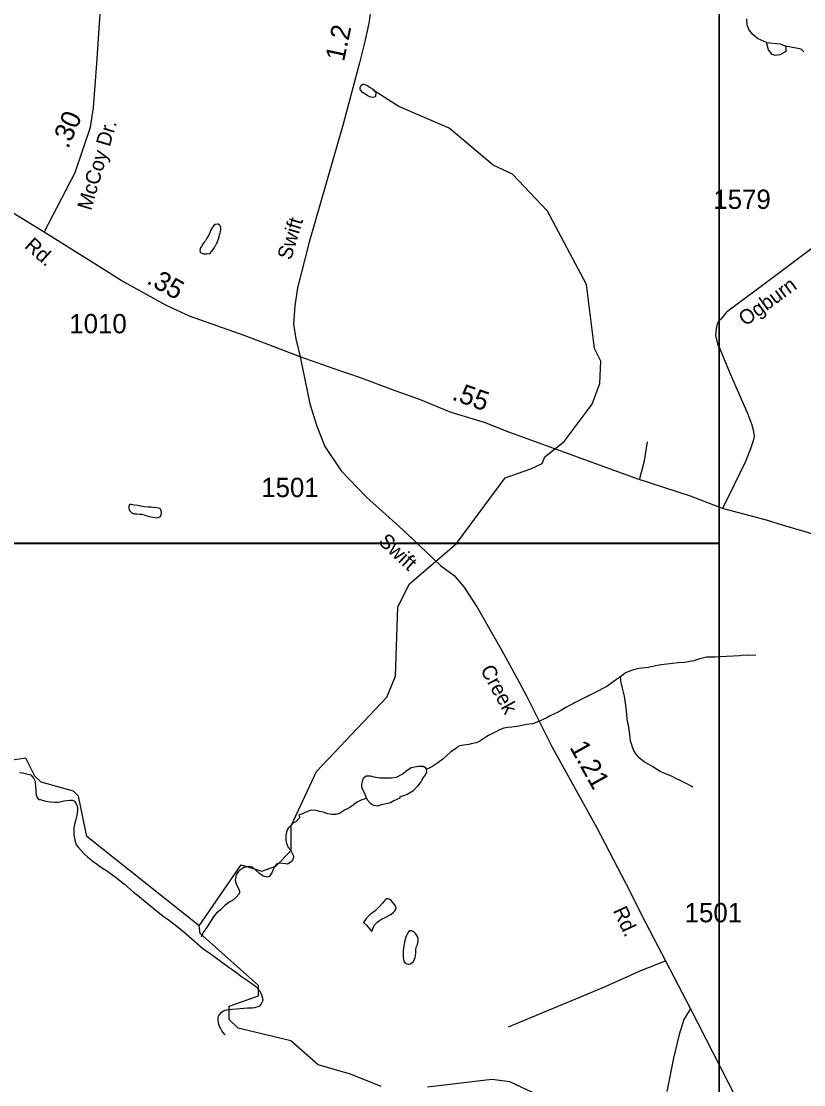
# Model space of a CAD drawing. Extents: x 2082433 to 2279600, y 546599 to 755198.
# Drawn here: x 2174588 to 2179656, y 642261 to 649151 of the extents above; entities that cross this region are included whole.
import ezdxf

# ---------------------------------------------------------------- set-up
doc = ezdxf.new("R2010")
doc.units = 0
for name, color, linetype in [('Exist Hydrographic Creek Single Shore', 7, 'Continuous'), ('Exist Hydrographic Misc Water Feature', 7, 'Continuous'), ('Exist Road Non-System Type 51', 7, 'Continuous'), ('Exist Road Secondary Mileage Hundredths English Label', 7, 'Continuous'), ('Exist Road Secondary Type 51 Attributed', 7, 'Continuous'), ('Exist Road Secondary Type 51 Label', 7, 'Continuous'), ('Exist Road Secondary Type 51 Number Label', 7, 'Continuous'), ('Map Preparation Inset Cut Line', 7, 'Continuous')]:
    doc.layers.add(name, color=color, linetype=linetype)

msp = doc.modelspace()

# ---------------------------------------------------------------- linework, layer by layer
at = {"layer": 'Exist Hydrographic Creek Single Shore'}
for points in [[(2179655.9, 648953.7), (2179638.3, 648971.3), (2179538.8, 648989), (2179538.8, 648956.2), (2179501, 648933.6), (2179470.8, 648929.4), (2179450.6, 648936.1), (2179428, 648966.3), (2179413.7, 649012.5), (2179355.8, 649039.3), (2179326.4, 649065.4), (2179301.2, 649098.1), (2179290.3, 649127.5), (2179287.8, 649166.9)], [(2179413.7, 649012.5), (2179502.7, 649004.9), (2179538.8, 648989)], [(2175739.4, 643291.6), (2175011.4, 643870.6), (2174959.4, 644130.8), (2174926.5, 644164.2), (2174717.4, 644221), (2174675.4, 644261.2), (2174616.5, 644377.2), (2174500.4, 644359.9)], [(2176919.4, 642250.7), (2176719.5, 642330.2), (2176510.4, 642390.2), (2176334.4, 642544.7), (2175992.4, 642627.1), (2175934.4, 642684.1), (2175933.3, 642769.4), (2176124.5, 642837.6), (2176124.5, 642903.2), (2175747.4, 643242.2), (2175739.4, 643291.6)], [(2177927.5, 642197.4), (2177752.4, 642279.8), (2177635.5, 642295.2), (2177219.4, 642244.6)]]:
    msp.add_lwpolyline(points, dxfattribs=at)
at = {"layer": 'Exist Hydrographic Misc Water Feature'}
for points in [[(2176882.9, 648672.7), (2176882.9, 648664.6), (2176879.3, 648660.7), (2176865.3, 648656.7), (2176851.2, 648658.4), (2176837.2, 648666.6), (2176829, 648670.3), (2176816.7, 648678.3), (2176808.9, 648682.3), (2176797, 648690.2), (2176789, 648700.3), (2176782.9, 648710.1), (2176782.9, 648722.3), (2176789, 648736.4), (2176800.5, 648744.4), (2176806.5, 648744.3), (2176816.9, 648740.3), (2176830.9, 648734.6), (2176846.7, 648722.4), (2176862.9, 648712.7), (2176871.3, 648706.5), (2176877, 648700.8), (2176878.8, 648696.8), (2176885.2, 648688.6), (2176885.2, 648680.9), (2176882.9, 648672.7)], [(2177888.6, 646252.5), (2177962.6, 646287.1), (2177979.6, 646329.4), (2178103.5, 646428.6), (2178285.5, 646670.9), (2178334.6, 646804.4), (2178342.6, 646948.5), (2178300.5, 647031.4), (2178248.6, 647445.8), (2177995.6, 647920), (2177769.6, 648160.8), (2177643.5, 648219.1), (2177359.5, 648457.8), (2177033.5, 648598.8), (2176866.6, 648704)], [(2175854.8, 647711.1), (2175868.6, 647755.3), (2175872.2, 647767.3), (2175876.3, 647779.2), (2175878.2, 647787.5), (2175880.4, 647801.3), (2175880.4, 647815.6), (2175878.4, 647821.5), (2175874.1, 647829.5), (2175870.2, 647833.3), (2175864.5, 647837.4), (2175858.5, 647837.1), (2175844.2, 647835.2), (2175836, 647827.1), (2175820.4, 647807.2), (2175814.4, 647795.1), (2175804.6, 647769), (2175790.6, 647746.8), (2175781, 647728.8), (2175770.7, 647716.9), (2175762.7, 647706.8), (2175755, 647692.6), (2175749, 647682.9), (2175745.3, 647668.8), (2175745.5, 647658.7), (2175745.1, 647654.7), (2175757.4, 647648.8), (2175771.2, 647644.7), (2175787.4, 647645.1), (2175795.4, 647647.1), (2175809.5, 647645), (2175821, 647661.1), (2175831.2, 647673.3), (2175839, 647685.1), (2175844.8, 647699.2), (2175849.1, 647707.1), (2175854.8, 647711.1)], [(2175739.4, 643291.6), (2176011.5, 643686.2), (2176145.4, 643644.2), (2176236.4, 643678.4), (2176336.5, 643778.1), (2176335.5, 643938.8), (2176499.5, 644289.7), (2176955.6, 644772.5), (2177012.6, 644909), (2177027.5, 645358.1), (2177101.6, 645507.5), (2177407.5, 645767), (2177722.5, 646193.6), (2177888.6, 646252.5)], [(2175410.7, 646003.5), (2175382.8, 646005.2), (2175362.7, 646009.1), (2175341, 646013.2), (2175319, 646016.9), (2175301, 646020.8), (2175294.4, 646020.6), (2175290.7, 646020.8), (2175286.6, 646016.9), (2175284.8, 646010.7), (2175284.6, 646004.6), (2175284.8, 645994.9), (2175286.8, 645986.9), (2175290.9, 645979), (2175296.7, 645972.8), (2175304.7, 645966.8), (2175319, 645961), (2175336.9, 645959), (2175354.9, 645957.1), (2175368.8, 645957.1), (2175383.2, 645953.3), (2175394.9, 645949.5), (2175416.8, 645941.7), (2175440.8, 645937.6), (2175464.8, 645933.6), (2175473, 645936.1), (2175478.8, 645938), (2175485.1, 645939.9), (2175489, 645943.7), (2175492.9, 645954.1), (2175497, 645968.1), (2175494.7, 645979.8), (2175492.7, 645985.8), (2175488.8, 645990), (2175484.7, 645993.9), (2175476.5, 645995.9), (2175464.8, 645999.7), (2175442.7, 646001.5), (2175428.5, 646003.6), (2175410.7, 646003.5)], [(2179344.6, 645044), (2179300.5, 645041.7), (2179263, 645045.4), (2179239, 645039.7), (2179200.9, 645037.4), (2179154.9, 645035), (2179116.8, 645033), (2179080.7, 645030.7), (2179026.6, 645030.4), (2178973.3, 645018.2), (2178942.9, 645007.8), (2178917.3, 645003.5), (2178883, 644997.3), (2178843, 644995.3), (2178731.3, 644982.6), (2178695.2, 644974.6), (2178651.3, 644964.2), (2178587.3, 644957.6), (2178553.3, 644949.8), (2178529.5, 644941.7), (2178501.4, 644929.3), (2178475.2, 644909.3), (2178471.9, 644907)], [(2178471.9, 644907), (2178422.1, 644871.1), (2178380, 644840.6), (2178300.7, 644800.2), (2178206.6, 644753.6), (2178175, 644737.7), (2178138.7, 644719.2), (2178114.9, 644705.4), (2178092.8, 644693.3), (2178065.1, 644675.2), (2178009.3, 644648.8), (2177987.8, 644636.6), (2177929.7, 644610.1), (2177898, 644599.9), (2177861.5, 644596.1), (2177829.9, 644589.5), (2177799.5, 644581.5), (2177765.7, 644577.3), (2177739.9, 644575.1), (2177714, 644570.9), (2177696.2, 644565.1), (2177681.8, 644558.7), (2177666, 644550.6), (2177636.3, 644534.8), (2177614.2, 644524.4), (2177595.9, 644512.5), (2177576.6, 644500.4), (2177558.4, 644488.2), (2177534.2, 644476), (2177502.2, 644469.9), (2177486.2, 644465.8), (2177438.4, 644459.6), (2177428.8, 644457.5), (2177416.5, 644453.2), (2177408.5, 644443.5), (2177366.9, 644415.3), (2177341, 644392.8), (2177319.1, 644371), (2177285.3, 644346.5), (2177247.3, 644320.6), (2177215.7, 644306.4), (2177209.8, 644304.4)], [(2178937.8, 644190.1), (2178931.4, 644193.9), (2178895.3, 644211.9), (2178859.2, 644229.6), (2178827, 644245.3), (2178803.1, 644257.5), (2178757.1, 644277), (2178724.9, 644290.8), (2178678.8, 644320.5), (2178622.8, 644354.1), (2178592.5, 644376.1), (2178570.5, 644402.2), (2178554.5, 644426.1), (2178546.3, 644448), (2178540.2, 644469.6), (2178534.2, 644487.5), (2178529.7, 644529.6), (2178523.8, 644575.5), (2178513.1, 644629.4), (2178506.8, 644683.5), (2178500.8, 644733.5), (2178494.5, 644779.5), (2178482.2, 644831.2), (2178474.2, 644867.3), (2178469.6, 644899.2), (2178471.9, 644907)], [(2174576.7, 644283.3), (2174596.8, 644281.5), (2174612.6, 644277.5), (2174628.6, 644273.9), (2174648.9, 644268), (2174658.7, 644258), (2174669, 644245.9), (2174672.9, 644236), (2174677.2, 644228), (2174677, 644213.9), (2174679.5, 644198.1), (2174681.5, 644162), (2174685.2, 644136), (2174691.8, 644119.9), (2174697.7, 644114.2), (2174703.9, 644110), (2174711.7, 644108.4), (2174723.8, 644104.2), (2174747.7, 644098.5), (2174774, 644094.5), (2174806, 644092.6), (2174823.8, 644092.7), (2174837.8, 644095), (2174863.4, 644101.3), (2174901.9, 644105.2), (2174917.7, 644105.3), (2174923.7, 644103.6), (2174931.7, 644097.5), (2174939.9, 644087.7), (2174945.8, 644077.5), (2174949.7, 644067.6), (2174952, 644053.5), (2174951.8, 644039.7), (2174949.7, 644019.7), (2174948.3, 644005.7), (2174942.1, 643979.5), (2174932.5, 643949.7), (2174928.8, 643921.5), (2174928.6, 643895.6), (2174929, 643877.6), (2174932.9, 643859.6), (2174937.2, 643837.5), (2174943, 643815.9), (2174959.2, 643797.7), (2174975.1, 643779.8), (2174997.7, 643756.1), (2175016, 643738), (2175039.7, 643718.2), (2175050, 643710.2), (2175071.9, 643694.2), (2175091.8, 643678.6), (2175114.2, 643664.7), (2175140.4, 643648.6), (2175166.3, 643630.9), (2175196.4, 643607.3), (2175256.3, 643561.3), (2175314.5, 643507.9), (2175338.7, 643492.1), (2175367, 643468.4), (2175413.1, 643428.5), (2175507.7, 643353), (2175547.7, 643325.5), (2175596.2, 643287.7), (2175655.9, 643238.1), (2175764.6, 643144.7), (2175810.7, 643110.9), (2175925.2, 643027.5), (2175975.4, 642991.9), (2176013.7, 642962.2), (2176065.6, 642928.5), (2176106, 642898.4), (2176127.9, 642874.8), (2176144.1, 642846.8), (2176150.5, 642822.7), (2176152.6, 642807), (2176144.1, 642790.8), (2176130.6, 642770.6), (2176114.4, 642762.9), (2176098.6, 642758.8), (2176082.6, 642758.4), (2176052.5, 642758.4), (2175980.9, 642751.8), (2175949.1, 642749.8), (2175919, 642745.3), (2175906.9, 642741.5), (2175896.9, 642737.3), (2175880.7, 642727.2), (2175869, 642715.2), (2175865.3, 642711.3), (2175863.2, 642703.5), (2175861, 642695.3), (2175861.4, 642679.5), (2175863.4, 642661.3), (2175871.2, 642637.4), (2175877.8, 642625.4), (2175881.7, 642617.6), (2175891.7, 642601.4), (2175905.7, 642585.6)], [(2176824.7, 644118), (2176818.8, 644130.3), (2176811, 644152.2), (2176798.3, 644175.9), (2176794.2, 644189.9), (2176794.4, 644208.2), (2176800.3, 644234.1), (2176805.8, 644251.9), (2176822, 644262), (2176847.9, 644262.2), (2176872.1, 644256.5), (2176911.9, 644250.5), (2176966, 644248.8), (2176985.9, 644249), (2177017.7, 644253.1), (2177053.8, 644273.6), (2177086, 644297.6), (2177113.6, 644315.7), (2177135.4, 644321.7), (2177159.6, 644326.2), (2177191.6, 644324.2), (2177201.6, 644318.2), (2177209.2, 644308.1), (2177209.8, 644304.4)], [(2177209.8, 644304.4), (2177211.6, 644284.3), (2177203.9, 644268.4), (2177191.8, 644252.4), (2177178, 644228.1), (2177156.5, 644198.1), (2177124.5, 644164), (2177086.4, 644141.7), (2177062.8, 644133.5), (2177040.6, 644125.5), (2177038.8, 644117.3), (2177000.4, 644101.2), (2176978.9, 644087), (2176912.9, 644072.6), (2176895.3, 644066.8), (2176872.9, 644070.6), (2176860.8, 644074.4), (2176848.9, 644082.3), (2176832.7, 644102.2), (2176824.7, 644118)], [(2176824.7, 644118), (2176808.9, 644112.3), (2176793.1, 644106.2), (2176763, 644092.1), (2176749.1, 644081.6), (2176729.4, 644065.5), (2176715.2, 644057.5), (2176681.2, 644039.5), (2176649.4, 644019.2), (2176625.4, 644011.1), (2176601.2, 644011.1), (2176573.7, 644016.8), (2176543.4, 644026.7), (2176519.4, 644032.4), (2176497.5, 644038.5), (2176469.2, 644040.3), (2176457.5, 644038.1), (2176447.4, 644033.9), (2176431.4, 644027.8), (2176423.2, 644022.1), (2176413.2, 644018), (2176385.7, 644008)], [(2176385.7, 644008), (2176389.8, 643997.6), (2176389.8, 643989.9), (2176367.7, 643965.7), (2176351.7, 643957.5), (2176337.9, 643945.4), (2176316.4, 643923.5), (2176310.4, 643913.5), (2176304.3, 643889.3), (2176300.4, 643873.2), (2176300.4, 643851.3), (2176302.7, 643833.1), (2176314.5, 643803.3), (2176330.7, 643783.4), (2176349, 643749.5), (2176351.2, 643737.7), (2176351.5, 643733.7), (2176343.3, 643709.8), (2176311.3, 643689.5), (2176299.2, 643693.3), (2176263.3, 643697.1), (2176243.6, 643693.2), (2176225.3, 643671.2), (2176215.5, 643645.1), (2176211.4, 643633.2), (2176202.2, 643620.8), (2176194.2, 643610.7), (2176179.8, 643606.7), (2176154, 643612.7), (2176131.6, 643630.7), (2176105.8, 643654.4), (2176085.9, 643670), (2176064, 643676.1), (2176043.7, 643671.9), (2176032, 643668), (2176003.7, 643651.6), (2175992, 643639.6), (2175979.9, 643621.5), (2175972.3, 643585.7), (2175982.2, 643555.5), (2175990.6, 643541.7), (2176000.6, 643517.8), (2176000.4, 643509.7), (2175999, 643497.8), (2175976.6, 643473.6), (2175956.9, 643455.4), (2175938.9, 643445.6), (2175909.2, 643425.4), (2175877.4, 643395.3), (2175851.5, 643372.9), (2175837.4, 643354.7), (2175813.6, 643319), (2175788.2, 643278.6), (2175766.2, 643246.6), (2175752.1, 643218.3)], [(2176980.8, 643363.2), (2176998.8, 643379.5), (2177007, 643387.6), (2177012.7, 643399.4), (2177016.6, 643409.7), (2177004.5, 643429.3), (2176992.4, 643443.3), (2176982.6, 643455.4), (2176974.2, 643461.5), (2176966.4, 643465.1), (2176958.2, 643465.2), (2176952.3, 643465.2), (2176946.5, 643461.2), (2176924.8, 643434.9), (2176908.8, 643415), (2176879.3, 643388.7), (2176846.9, 643364.8), (2176827.2, 643344.6), (2176821.2, 643338.7), (2176805.2, 643312.3), (2176823.7, 643294.5), (2176843.4, 643270.8), (2176857.7, 643254.8), (2176869.6, 643284.7), (2176877.4, 643298.9), (2176891.4, 643313), (2176907.4, 643324.8), (2176921.3, 643334.9), (2176949.2, 643347.3), (2176968.9, 643357.3), (2176980.8, 643363.2)], [(2177148.3, 643156.2), (2177154, 643170.4), (2177157.9, 643194.5), (2177157.5, 643204.7), (2177155.7, 643216.3), (2177149.7, 643228.6), (2177141.9, 643240.3), (2177129.4, 643252.3), (2177115.5, 643258.1), (2177109.5, 643258.2), (2177103.6, 643257.9), (2177095.8, 643252.1), (2177091.7, 643245.9), (2177081.6, 643223.8), (2177072, 643196.1), (2177066.3, 643162.1), (2177062.2, 643131.9), (2177060.5, 643109.8), (2177060.7, 643089.9), (2177062.8, 643071.8), (2177066.9, 643057.8), (2177074.5, 643048.1), (2177084.9, 643044.1), (2177092.7, 643042.1), (2177098.7, 643042.1), (2177106.7, 643044.1), (2177116.5, 643050.3), (2177128.4, 643060.3), (2177134.5, 643074.3), (2177138.2, 643086.3), (2177142.8, 643112.4), (2177144, 643138.6), (2177146, 643148.4), (2177148.3, 643156.2)]]:
    msp.add_lwpolyline(points, dxfattribs=at)
at = {"layer": 'Exist Road Non-System Type 51'}
for points in [[(2178595.1, 646189.9), (2178625.2, 646304.1), (2178644.7, 646427.3)], [(2177743.8, 642636.9), (2177976.3, 642732.7), (2178179.8, 642817.7), (2178375.2, 642900.9), (2178600.7, 643002.1), (2178761.4, 643065)], [(2178921.9, 642752.7), (2178902.6, 642722.9), (2178879.8, 642684.3), (2178848.2, 642587.8), (2178813.1, 642433.4), (2178769.2, 642217.6)]]:
    msp.add_lwpolyline(points, dxfattribs=at)
at = {"layer": 'Exist Road Secondary Type 51 Attributed'}
for points in [[(2174735.7, 647784.6), (2174507.6, 647924.9), (2174339.6, 648019.3), (2174315.5, 648046), (2174192.7, 648128.4), (2174089.2, 648189.8), (2173713.7, 648470.6), (2173528.6, 648653), (2173432.1, 648732), (2173340.9, 648817.9), (2173244.4, 648921.5), (2172953.2, 649216.2), (2172625.4, 649517.7), (2172454, 649705.7), (2172350.6, 649792.6), (2172279.5, 649872.4), (2172151.4, 650011), (2172035.6, 650118), (2171965.4, 650188.2), (2171775.9, 650356.6), (2171654.9, 650451.4), (2171458.7, 650573.2)], [(2174735.7, 647784.6), (2174936.6, 648172.3), (2175035.7, 648465.3), (2175055, 648591.6), (2175077, 648877.6), (2175095.4, 649137.3), (2175114.7, 649402.2)], [(2176854.2, 649246), (2176838.5, 649139), (2176813.9, 649019.7), (2176777.9, 648882.9), (2176673.5, 648484.6), (2176452.8, 647719), (2176377.8, 647423.6), (2176359.5, 647307.2), (2176351.8, 647189.4), (2176365.6, 647093), (2176394.7, 646978.2)], [(2180008.8, 647904.6), (2179406.9, 647452.7), (2179155.9, 647267.5), (2179121.2, 647223.9), (2179097.4, 647197.1), (2179092.7, 647179.7), (2179088.1, 647160.7), (2179084, 647115.9), (2179097.7, 647062.4), (2179113, 647028.7), (2179178.9, 646868), (2179293.7, 646606.2), (2179319.7, 646535.8), (2179327.3, 646505.2), (2179335, 646463.9), (2179327.3, 646433.3), (2179312, 646381.2), (2179278.4, 646300.1), (2179204.9, 646148.6), (2179129.9, 645994)], [(2176394.7, 646978.2), (2176163.9, 647065.2), (2176032.3, 647114.4), (2175677.9, 647240.1), (2175565.5, 647291.4), (2175523.3, 647311.3), (2175234.9, 647472.3), (2175054.2, 647586.3), (2174735.7, 647784.6)], [(2176394.7, 646978.2), (2176457.4, 646672), (2176501.8, 646528.2), (2176553.9, 646396.5), (2176659.5, 646238.9), (2176823.2, 646069), (2177032.9, 645879.2), (2177121.7, 645798.1), (2177302.3, 645625.1), (2177391.1, 645559.9), (2177453.4, 645488), (2177542.9, 645351.1), (2177699.9, 645073.9), (2177799.9, 644893.2), (2177859.6, 644780.9), (2178026.6, 644448.3), (2178314, 643930), (2178504.3, 643565.1), (2178630.6, 643312.4), (2178761.4, 643065), (2178921.9, 642752.7), (2179164.9, 642280.8), (2179275.4, 642058)], [(2179129.9, 645994), (2178921.3, 646074.2), (2178569.7, 646188.4), (2177729.4, 646494.5), (2177594.2, 646549.1), (2177372.7, 646616.9), (2177162.3, 646702.6), (2177010, 646757.9), (2176791.7, 646838.5), (2176614.1, 646898.8), (2176394.7, 646978.2)], [(2181667.6, 645153.7), (2181543.7, 645214.9), (2181405.9, 645271.5), (2181288.1, 645322), (2181116.2, 645403.9), (2180935.1, 645464), (2180804.4, 645503.1), (2180439.4, 645611.4), (2180198.9, 645686.1), (2180063.6, 645723.1), (2179658.7, 645844.7), (2179525.4, 645883.6), (2179414.2, 645917.9), (2179129.9, 645994)]]:
    msp.add_lwpolyline(points, dxfattribs=at)
at = {"layer": 'Map Preparation Inset Cut Line'}
for points in [[(2115667.4, 674476.7), (2179108.5, 674476.7), (2179108.5, 645771.4), (2163899.7, 645768.1), (2163899.7, 630228.2), (2103425.3, 630228.2), (2103425.3, 662094.1)], [(2179108.5, 674476.7), (2254791.7, 674476.7), (2254791.7, 645771.4), (2239582.9, 645768.1), (2239582.9, 630228.2), (2179108.5, 630228.2)], [(2163899.7, 645768.1), (2179108.5, 645768.1), (2179108.5, 630228.2), (2163899.7, 630228.2)]]:
    msp.add_lwpolyline(points, close=True, dxfattribs=at)

# ---------------------------------------------------------------- texts
at = {"layer": 'Exist Road Secondary Mileage Hundredths English Label'}
for s, rotation, p in [('1.2', 77.88866, (2176677.7, 648885.7)), ('.30', 66.51794, (2174890.7, 648320.6)), ('.35', 330.83217, (2175392.8, 647455.7)), ('.55', 340.36174, (2177371.1, 646701.5)), ('1.21', 299.10785, (2178136.4, 644448))]:
    msp.add_text(s, height=125, rotation=rotation, dxfattribs=at).set_placement(p)
at = {"layer": 'Exist Road Secondary Type 51 Label'}
for s, rotation, p in [('McCoy Dr.', 73.65255, (2175039.3, 647920.7)), ('Swift', 73.20287, (2176334.3, 647599.3)), ('Rd.', 318.02362, (2174603.5, 647688.4)), ('Ogburn', 36.35414, (2179277.8, 647172.1)), ('Swift', 317.10845, (2176894.8, 645773.1)), ('Creek', 298.87669, (2177558.3, 644949.8)), ('Rd.', 295.00926, (2178418.4, 643390))]:
    msp.add_text(s, height=95, rotation=rotation, dxfattribs=at).set_placement(p)
at = {"layer": 'Exist Road Secondary Type 51 Number Label'}
for s, p in [('1579', (2179070.5, 647935.4)), ('1010', (2174899, 647129.6)), ('1501', (2176142, 646068.6)), ('1501', (2178884.6, 643313.8))]:
    msp.add_text(s, height=125, dxfattribs=at).set_placement(p)

doc.saveas('drawing.dxf')
